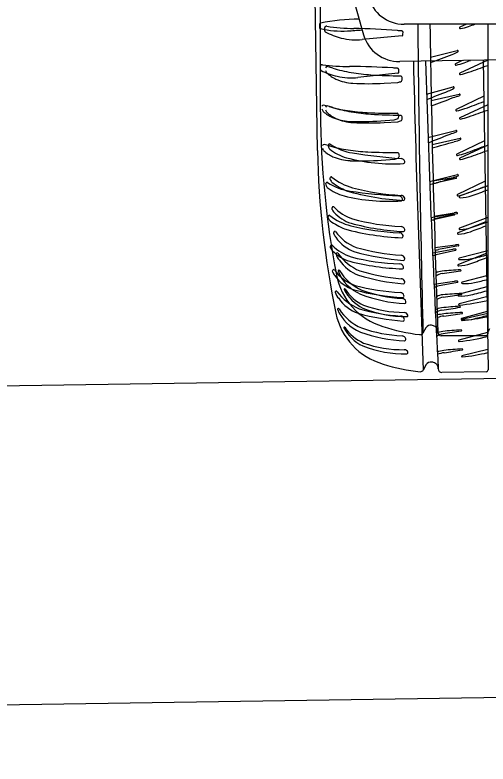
# Model space of a CAD drawing. Extents: x 10133 to 2270741, y 5363 to 1733450.
# Drawn here: x 33042.18 to 33063.38, y 9282.27 to 9315.8 of the extents above; entities that cross this region are included whole.
import ezdxf

# ---------------------------------------------------------------- set-up
doc = ezdxf.new("R2010")
doc.units = 0
doc.layers.add('StdDetailLabel', color=7, linetype='Continuous')
doc.layers.add('StdDimension', color=7, linetype='Continuous')

msp = doc.modelspace()

# ---------------------------------------------------------------- linework, layer by layer
at = {"layer": 'StdDetailLabel'}
for p, q in [((33055.873, 9311.459), (33055.873, 9327.867)), ((33055.737, 9309.733), (33055.484, 9326.138)), ((33055.819, 9315.39), (33055.823, 9315.237)), ((33073.641, 9315.385), (33059.619, 9315.385)), ((33062.411, 9315.385), (33062.117, 9315.248)), ((33063.362, 9315.385), (33063.362, 9301.524)), ((33056.061, 9315.089), (33056.059, 9315.231)), ((33059.554, 9315.038), (33059.549, 9314.93)), ((33059.53, 9314.859), (33057.737, 9314.693)), ((33059.549, 9314.929), (33059.548, 9314.88)), ((33060.802, 9313.902), (33062.002, 9314.21)), ((33073.442, 9313.931), (33059.422, 9313.715)), ((33062.213, 9313.758), (33061.922, 9313.617)), ((33063.362, 9313.774), (33062.117, 9313.196)), ((33063.165, 9313.773), (33063.378, 9299.914)), ((33055.869, 9313.365), (33055.865, 9313.507)), ((33056.42, 9313.416), (33056.174, 9313.489)), ((33059.363, 9313.367), (33059.359, 9313.26)), ((33059.341, 9313.188), (33057.55, 9312.995)), ((33059.359, 9313.259), (33059.359, 9313.209)), ((33059.465, 9313.077), (33059.465, 9313.077)), ((33058.724, 9312.745), (33059.329, 9312.78)), ((33059.501, 9312.829), (33059.501, 9312.829)), ((33060.627, 9312.251), (33061.822, 9312.577)), ((33060.831, 9311.968), (33062.086, 9312.259)), ((33063.19, 9312.163), (33061.953, 9311.566)), ((33056.254, 9311.697), (33056.006, 9311.767)), ((33056.42, 9311.655), (33056.174, 9311.729)), ((33063.362, 9311.78), (33062.117, 9311.201)), ((33059.303, 9311.406), (33059.303, 9311.406)), ((33059.465, 9311.317), (33059.465, 9311.317)), ((33058.568, 9311.062), (33059.172, 9311.107)), ((33058.724, 9310.985), (33059.329, 9311.02)), ((33059.343, 9311.158), (33059.343, 9311.158)), ((33059.501, 9311.069), (33059.501, 9311.069)), ((33060.686, 9310.318), (33061.937, 9310.628)), ((33056.281, 9309.937), (33056.033, 9310.007)), ((33056.229, 9309.91), (33056.226, 9309.978)), ((33060.87, 9309.994), (33062.126, 9310.285)), ((33063.22, 9310.168), (33061.984, 9309.571)), ((33063.362, 9309.971), (33062.117, 9309.393)), ((33059.33, 9309.646), (33059.33, 9309.646)), ((33058.595, 9309.302), (33059.199, 9309.347)), ((33059.37, 9309.398), (33059.37, 9309.398)), ((33060.756, 9308.345), (33062.007, 9308.654)), ((33056.309, 9308.435), (33056.305, 9308.503)), ((33060.907, 9308.375), (33061.822, 9308.526)), ((33061.946, 9308.472), (33061.07, 9308.283)), ((33063.248, 9308.36), (33062.012, 9307.763)), ((33056.117, 9308.189), (33056.112, 9308.257)), ((33063.362, 9308.152), (33062.105, 9307.68)), ((33056.393, 9307.096), (33056.39, 9307.163)), ((33060.951, 9306.794), (33061.866, 9306.946)), ((33056.219, 9306.716), (33056.215, 9306.783)), ((33060.818, 9306.726), (33061.73, 9306.892)), ((33061.856, 9306.839), (33060.982, 9306.637)), ((33061.99, 9306.892), (33061.114, 9306.703)), ((33063.362, 9306.729), (33062.105, 9306.256)), ((33063.276, 9306.541), (33062.026, 9306.05)), ((33056.471, 9305.999), (33056.468, 9306.067)), ((33056.324, 9305.378), (33056.32, 9305.445)), ((33060.886, 9305.146), (33061.798, 9305.312)), ((33060.995, 9305.388), (33061.924, 9305.511)), ((33062.048, 9305.457), (33061.158, 9305.296)), ((33056.567, 9305.098), (33056.567, 9305.098)), ((33061.924, 9305.26), (33061.05, 9305.057)), ((33063.298, 9305.118), (33062.048, 9304.626)), ((33063.362, 9305.241), (33062.081, 9304.915)), ((33056.419, 9304.283), (33056.415, 9304.35)), ((33061.033, 9304.246), (33061.033, 9304.246)), ((33063.362, 9304.136), (33062.213, 9303.843)), ((33060.952, 9303.741), (33061.878, 9303.878)), ((33062.004, 9303.826), (33061.116, 9303.652)), ((33063.321, 9303.63), (33062.045, 9303.284)), ((33056.529, 9303.383), (33056.529, 9303.383)), ((33061.072, 9303.188), (33061.072, 9303.188)), ((33063.362, 9303.197), (33062.081, 9302.871)), ((33063.362, 9303.019), (33063.362, 9303.019)), ((33061.007, 9302.599), (33061.007, 9302.599)), ((33061.103, 9302.374), (33061.103, 9302.374)), ((33063.338, 9302.525), (33062.194, 9302.215)), ((33063.362, 9302.434), (33062.204, 9302.172)), ((33060.598, 9301.798), (33060.461, 9301.56)), ((33063.352, 9301.586), (33062.076, 9301.241)), ((33061.062, 9301.542), (33061.062, 9301.542)), ((33063.284, 9301.433), (33061.284, 9301.433)), ((33063.355, 9301.408), (33063.355, 9301.408)), ((33061.106, 9300.729), (33061.106, 9300.729)), ((33063.364, 9300.824), (33062.21, 9300.544)), ((33060.61, 9300.145), (33060.477, 9299.905)), ((33063.301, 9299.821), (33061.302, 9299.791))]:
    msp.add_line(p, q, dxfattribs=at)
for points in [[(33056.656, 9304.339), (33056.656, 9304.339), (33056.656, 9304.339)], [(33056.933, 9303.509), (33056.933, 9303.509), (33056.933, 9303.509)], [(33056.63, 9302.625), (33056.63, 9302.625), (33056.63, 9302.625)], [(33056.919, 9301.8), (33056.919, 9301.8), (33056.919, 9301.8)]]:
    msp.add_lwpolyline(points, dxfattribs=at)
for centre, radius, start, end in [((33124.714, 9334.549), 69.739, 184.82058, 196.35431), ((33059.619, 9317.051), 1.667, 195.4724, 270), ((33055.871, 9315.387), 0.052, 95.5763, 176.6159), ((33057.753, 9305.583), 10.034, 90.9062, 100.841), ((33957.924, 9323.443), 897.73, 180.51432, 181.396786), ((33641.58, 9323.58), 580.862, 180.808389, 182.168495), ((33047.408, 9359.05), 46.296, 289.0386, 289.4065), ((33055.87, 9315.233), 0.0472, 175.8154, 256.969), ((33056.835, 9319.402), 4.326, 256.969, 273.2765), ((33056.135, 9315.22), 0.0771, 78.0893, 171.9643), ((33056.128, 9315.089), 0.0667, 180.554, 232.0975), ((33057.635, 9318.053), 3.39, 242.8205, 255.7943), ((33057.508, 9324.173), 8.98, 261.3096, 269.0969), ((33055.866, 9336.329), 21.28, 273.2765, 275.034), ((33056.891, 9285.035), 30.162, 85.3868, 89.0969), ((33058.479, 9304.715), 10.418, 84.2616, 85.3868), ((33059.517, 9315.044), 0.0377, 350.5575, 84.2616), ((33062.131, 9315.218), 0.0332, 114.9024, 281.4053), ((33061.565, 9318.023), 2.895, 281.4053, 289.0386), ((33057.483, 9317.449), 2.767, 255.7943, 275.2692), ((33059.396, 9315.382), 1.667, 196.3543, 270.8819), ((33059.526, 9314.88), 0.0219, 279.9923, 359.1864), ((33045.036, 9357.196), 46.296, 289.9141, 291.1985), ((33061.28, 9315.431), 1.484, 289.5614, 300.2262), ((33062.01, 9314.178), 0.0332, 298.8318, 105.3346), ((33957.497, 9335.599), 897.73, 181.396206, 182.278672), ((33641.187, 9330.867), 580.862, 181.690275, 183.050381), ((33061.327, 9316.384), 2.895, 282.2871, 289.9205), ((33046.54, 9357.188), 46.296, 289.9205, 290.2884), ((33055.941, 9313.497), 0.0771, 78.9712, 172.8462), ((33055.936, 9313.366), 0.0667, 181.4359, 232.9794), ((33057.397, 9316.353), 3.39, 243.7024, 256.6762), ((33057.176, 9322.47), 8.98, 262.1915, 269.9787), ((33056.172, 9313.409), 0.0807, 88.5608, 160.3575), ((33056.291, 9313.344), 0.194, 188.0236, 226.6594), ((33058.348, 9319.849), 6.716, 253.3186, 260.5727), ((33057.161, 9283.328), 30.162, 86.2686, 89.9787), ((33058.446, 9303.029), 10.418, 85.1435, 86.2686), ((33059.325, 9313.373), 0.0377, 351.4394, 85.1435), ((33061.936, 9313.587), 0.0332, 115.7843, 282.2871), ((33047.408, 9356.998), 46.296, 289.0386, 290.1591), ((33057.2, 9314.307), 1.518, 226.6594, 245.1577), ((33057.254, 9315.746), 2.767, 256.6762, 276.1511), ((33058.744, 9322.234), 9.134, 260.5727, 266.1505), ((33059.426, 9332.367), 19.29, 266.1505, 270.1166), ((33059.337, 9313.209), 0.0219, 280.8742, 0.0683), ((33059.36, 9312.936), 0.177, 323.1036, 53.4236), ((33062.131, 9313.166), 0.0332, 114.9024, 281.4053), ((33061.565, 9315.971), 2.895, 281.4053, 289.0386), ((33057.431, 9314.806), 2.068, 245.1577, 267.0438), ((33057.982, 9325.48), 12.757, 267.0438, 273.3348), ((33059.25, 9313.384), 0.609, 277.4772, 294.3443), ((33044.197, 9355.297), 46.296, 290.796, 292.0804), ((33061.082, 9313.787), 1.484, 290.4433, 301.1081), ((33061.832, 9312.545), 0.0332, 299.7137, 106.2165), ((33045.081, 9355.263), 46.296, 289.8947, 291.1985), ((33061.389, 9313.873), 1.824, 283.7145, 293.3307), ((33062.095, 9312.227), 0.0332, 298.8318, 105.3346), ((33056.005, 9311.686), 0.0807, 89.4426, 161.2394), ((33056.172, 9311.648), 0.0807, 88.5608, 160.3575), ((33058.082, 9318.159), 6.716, 254.2005, 261.4546), ((33058.348, 9318.089), 6.716, 253.3186, 260.5727), ((33046.571, 9355.136), 46.296, 289.9205, 291.041), ((33095.472, 9311.626), 39.6, 180.2409, 190.8621), ((33056.126, 9311.623), 0.194, 188.9055, 227.5413), ((33057.02, 9312.6), 1.518, 227.5413, 246.0396), ((33056.291, 9311.584), 0.194, 188.0236, 226.6594), ((33057.2, 9312.547), 1.518, 226.6594, 245.1577), ((33058.441, 9320.55), 9.134, 261.4546, 267.0324), ((33058.744, 9320.474), 9.134, 260.5727, 266.1505), ((33058.967, 9330.693), 19.29, 267.0324, 270.9985), ((33059.426, 9330.607), 19.29, 266.1505, 270.1166), ((33059.2, 9311.262), 0.177, 323.9855, 54.3055), ((33059.36, 9311.175), 0.177, 323.1036, 53.4236), ((33061.968, 9311.536), 0.0332, 115.7843, 282.2871), ((33061.359, 9314.332), 2.895, 282.2871, 289.9205), ((33047.408, 9355.003), 46.296, 289.0386, 290.1591), ((33057.243, 9313.103), 2.068, 246.0396, 267.9257), ((33057.431, 9313.045), 2.068, 245.1577, 267.0438), ((33057.63, 9323.784), 12.757, 267.9257, 274.2167), ((33057.982, 9323.72), 12.757, 267.0438, 273.3348), ((33059.084, 9311.71), 0.609, 278.359, 295.2262), ((33059.25, 9311.624), 0.609, 277.4772, 294.3443), ((33062.131, 9311.171), 0.0332, 114.9024, 281.4053), ((33061.565, 9313.976), 2.895, 281.4053, 289.0386), ((33061.946, 9310.596), 0.0332, 299.7137, 106.2165), ((33044.272, 9353.365), 46.296, 290.7766, 292.0804), ((33061.215, 9312.231), 1.824, 284.5963, 294.2126), ((33056.032, 9309.926), 0.0807, 89.4426, 161.2394), ((33056.275, 9309.978), 0.0493, 55.9795, 182.8012), ((33057.712, 9312.107), 2.519, 235.9795, 260.8353), ((33056.556, 9327.491), 18.157, 283.751, 286.9869), ((33061.428, 9311.899), 1.824, 283.7145, 293.3307), ((33062.135, 9310.253), 0.0332, 298.8318, 105.3346), ((33095.329, 9310.509), 39.6, 181.1227, 191.744), ((33056.153, 9309.863), 0.194, 188.9055, 227.5413), ((33057.047, 9310.84), 1.518, 227.5413, 246.0396), ((33056.39, 9309.92), 0.162, 183.5045, 229.9274), ((33058.109, 9316.399), 6.716, 254.2005, 261.4546), ((33057.524, 9311.267), 1.922, 229.9274, 255.1833), ((33058.469, 9318.79), 9.134, 261.4546, 267.0324), ((33058.994, 9328.933), 19.29, 267.0324, 270.9985), ((33059.227, 9309.502), 0.177, 323.9855, 54.3055), ((33046.602, 9353.141), 46.296, 289.9205, 291.041), ((33047.408, 9353.195), 46.296, 289.0386, 290.1591), ((33057.27, 9311.343), 2.068, 246.0396, 267.9257), ((33059.149, 9317.411), 8.277, 255.1833, 273.1033), ((33057.657, 9322.024), 12.757, 267.9257, 274.2167), ((33061.011, 9332.554), 23.231, 260.8353, 266.2242), ((33059.111, 9309.95), 0.609, 278.359, 295.2262), ((33059.469, 9309.188), 0.186, 16.9451, 86.2242), ((33061.998, 9309.541), 0.0332, 115.7843, 282.2871), ((33061.39, 9312.337), 2.895, 282.2871, 289.9205), ((33062.131, 9309.363), 0.0332, 114.9024, 281.4053), ((33061.565, 9312.168), 2.895, 281.4053, 289.0386), ((33059.573, 9309.22), 0.0773, 288.0542, 16.9451), ((33062.016, 9308.622), 0.0332, 299.7137, 106.2165), ((33056.162, 9308.258), 0.0493, 56.8614, 183.6831), ((33057.566, 9310.408), 2.519, 236.8614, 261.7172), ((33056.355, 9308.503), 0.0493, 55.9795, 182.8012), ((33056.601, 9308.526), 0.306, 197.2685, 227.383), ((33057.89, 9310.332), 2.339, 229.8703, 255.6678), ((33058.268, 9310.791), 3.116, 233.0224, 246.6317), ((33056.173, 9325.773), 18.157, 284.6329, 287.8688), ((33060.845, 9309.297), 1.039, 273.611, 282.5311), ((33061.285, 9310.258), 1.824, 284.5963, 294.2126), ((33062.069, 9305.634), 2.903, 92.6131, 94.8908), ((33061.94, 9308.503), 0.0312, 282.8839, 94.6783), ((33056.278, 9308.202), 0.162, 184.3864, 230.8093), ((33057.39, 9309.566), 1.922, 230.8093, 256.0652), ((33059.99, 9317.973), 10.262, 254.8686, 267.1591), ((33046.63, 9351.333), 46.296, 289.9205, 291.041), ((33047.408, 9351.427), 46.296, 289.2477, 290.1591), ((33058.92, 9315.734), 8.277, 256.0652, 273.9852), ((33060.19, 9318.783), 11.303, 253.776, 266.9913), ((33060.549, 9330.904), 23.231, 261.7172, 267.1061), ((33059.367, 9307.517), 0.186, 17.827, 87.1061), ((33059.469, 9307.537), 0.186, 16.9451, 86.2242), ((33062.026, 9307.733), 0.0332, 115.7843, 282.2871), ((33061.417, 9310.529), 2.895, 282.2871, 289.9205), ((33062.119, 9307.65), 0.0332, 114.9024, 281.4053), ((33062.059, 9309.465), 1.849, 272.0456, 289.2487), ((33059.471, 9307.55), 0.0773, 288.9361, 17.827), ((33059.573, 9307.569), 0.0773, 288.0542, 16.9451), ((33056.439, 9307.163), 0.0493, 55.9795, 182.8012), ((33056.686, 9307.187), 0.306, 197.2685, 227.383), ((33058, 9308.697), 2.14, 224.2244, 251.2011), ((33057.789, 9308.179), 1.789, 222.9016, 252.1186), ((33062.113, 9304.054), 2.903, 92.6131, 94.8908), ((33061.983, 9306.922), 0.0312, 282.8839, 94.6783), ((33056.264, 9306.784), 0.0493, 56.8614, 183.6831), ((33056.51, 9306.811), 0.306, 198.1504, 228.2649), ((33057.771, 9308.637), 2.339, 230.7522, 256.5497), ((33059.99, 9316.577), 10.262, 254.8686, 267.1591), ((33060.741, 9307.648), 1.039, 274.4928, 283.4129), ((33060.889, 9307.717), 1.039, 273.611, 282.5311), ((33062.022, 9304.004), 2.903, 93.4949, 95.7726), ((33061.848, 9306.87), 0.0312, 283.7658, 95.5602), ((33058.142, 9309.101), 3.116, 233.9043, 247.5136), ((33059.753, 9316.309), 10.262, 255.7505, 268.041), ((33060.19, 9317.387), 11.303, 254.8686, 266.9913), ((33059.469, 9306.142), 0.186, 16.9451, 86.2242), ((33062.059, 9308.042), 1.849, 272.0456, 289.2487), ((33046.657, 9349.566), 46.296, 290.1296, 291.041), ((33047.408, 9350.004), 46.296, 289.2477, 290.1591), ((33056.517, 9306.067), 0.0493, 55.9795, 182.8012), ((33057.001, 9306.2), 0.567, 200.7381, 218.2688), ((33058.125, 9307.198), 1.92, 214.6259, 250.0314), ((33059.94, 9317.121), 11.303, 254.6579, 267.8732), ((33059.392, 9305.866), 0.186, 17.827, 87.1061), ((33059.573, 9306.174), 0.0773, 288.0542, 16.9451), ((33062.041, 9306.02), 0.0332, 115.7843, 282.2871), ((33061.953, 9307.834), 1.849, 272.9275, 290.1306), ((33062.119, 9306.226), 0.0332, 114.9024, 281.4053), ((33057.97, 9306.815), 1.712, 214.3497, 251.0745), ((33059.496, 9305.9), 0.0773, 288.9361, 17.827), ((33056.369, 9305.446), 0.0493, 56.8614, 183.6831), ((33056.615, 9305.473), 0.306, 198.1504, 228.2649), ((33057.906, 9307.003), 2.14, 225.1063, 252.083), ((33060.252, 9315.362), 10.349, 254.3973, 265.7253), ((33060.932, 9306.31), 1.039, 273.611, 282.5311), ((33062.09, 9302.424), 2.903, 93.4949, 95.7726), ((33061.916, 9305.29), 0.0312, 283.7658, 95.5602), ((33062.171, 9302.619), 2.903, 92.6131, 94.8908), ((33062.041, 9305.487), 0.0312, 282.8839, 94.6783), ((33057.703, 9306.483), 1.789, 223.7835, 253.0005), ((33056.616, 9305.1), 0.0493, 55.9795, 182.8012), ((33057.113, 9305.228), 0.562, 193.4565, 225.6449), ((33058.5, 9306.435), 2.263, 214.8945, 247.4865), ((33059.774, 9314.914), 10.262, 255.7505, 268.041), ((33060.456, 9316.172), 11.39, 254.512, 265.6717), ((33059.469, 9304.856), 0.186, 16.9451, 86.2242), ((33060.809, 9306.068), 1.039, 274.4928, 283.4129), ((33046.679, 9348.142), 46.296, 290.1296, 291.041), ((33052.281, 9350.012), 46.296, 282.9374, 283.8488), ((33058.191, 9305.8), 1.763, 213.5077, 249.6919), ((33059.962, 9315.727), 11.303, 255.7505, 267.8732), ((33059.414, 9304.471), 0.186, 17.827, 87.1061), ((33059.573, 9304.888), 0.0773, 288.0542, 16.9451), ((33062.062, 9304.596), 0.0332, 115.7843, 282.2871), ((33062.092, 9304.883), 0.0332, 108.5921, 275.095), ((33061.975, 9306.411), 1.849, 272.9275, 290.1306), ((33062.232, 9306.694), 1.849, 265.7353, 282.9384), ((33056.464, 9304.351), 0.0493, 56.8614, 183.6831), ((33056.946, 9304.491), 0.567, 201.62, 219.1507), ((33058.054, 9305.507), 1.92, 215.5078, 250.9133), ((33056.694, 9304.334), 0.0383, 31.8209, 173.1674), ((33058.391, 9305.023), 1.865, 201.5447, 247.205), ((33058.577, 9305.467), 2.159, 211.0385, 246.6665), ((33060.193, 9312.743), 8.78, 253.0478, 265.3473), ((33059.517, 9304.505), 0.0773, 288.9361, 17.827), ((33061.328, 9303.753), 0.574, 90.9709, 120.9877), ((33062.737, 9290.7), 13.701, 92.4748, 95.9431), ((33053.204, 9367.177), 63.469, 277.35825, 278.10046), ((33062.145, 9304.365), 0.0237, 274.8655, 89.1784), ((33057.905, 9305.121), 1.712, 215.2316, 251.9564), ((33059.53, 9304.729), 3.002, 190.8621, 253.2584), ((33060.395, 9313.525), 9.792, 253.2846, 265.3213), ((33059.469, 9303.807), 0.186, 16.9451, 86.2242), ((33061.521, 9303.334), 0.916, 101.8541, 121.8423), ((33052.414, 9348.941), 46.296, 282.9374, 283.6799), ((33060.056, 9313.702), 10.349, 255.2792, 266.6072), ((33059.573, 9303.839), 0.0773, 288.0542, 16.9451), ((33060.875, 9304.662), 1.039, 274.4928, 283.4129), ((33062.17, 9300.99), 2.903, 93.4949, 95.7726), ((33061.996, 9303.856), 0.0312, 283.7658, 95.5602), ((33062.224, 9303.812), 0.0332, 108.5921, 275.095), ((33062.365, 9305.623), 1.849, 265.7353, 282.9384), ((33056.578, 9303.386), 0.0493, 56.8614, 183.6831), ((33057.073, 9303.522), 0.562, 194.3384, 226.5268), ((33058.44, 9304.75), 2.263, 215.7763, 248.3683), ((33056.957, 9303.513), 0.0249, 43.7164, 188.3914), ((33058.592, 9304.342), 1.857, 206.6301, 243.4544), ((33058.621, 9304.58), 1.952, 212.5453, 245.1773), ((33060.247, 9314.516), 11.39, 255.3939, 266.5536), ((33059.994, 9309.292), 6.424, 248.776, 266.9021), ((33059.913, 9309.425), 6.331, 249.7451, 266.5385), ((33059.434, 9303.186), 0.186, 17.827, 87.1061), ((33061.367, 9302.696), 0.574, 90.9709, 120.9877), ((33062.776, 9289.643), 13.701, 92.4748, 95.9431), ((33053.243, 9366.119), 63.469, 277.35825, 278.10046), ((33062.056, 9303.253), 0.0332, 109.474, 275.9769), ((33062.168, 9305.066), 1.849, 266.6172, 283.8203), ((33062.184, 9303.307), 0.0237, 274.8655, 89.1784), ((33051.552, 9348.226), 46.296, 283.8193, 284.7307), ((33058.142, 9304.11), 1.763, 214.3896, 250.5738), ((33059.519, 9302.92), 0.186, 16.9451, 86.2242), ((33059.537, 9303.219), 0.0773, 288.9361, 17.827), ((33059.623, 9302.951), 0.0773, 288.0542, 16.9451), ((33061.56, 9302.276), 0.916, 101.8541, 121.8423), ((33060.846, 9314.152), 11.414, 276.2815, 282.7379), ((33056.668, 9302.621), 0.0383, 32.7027, 174.0493), ((33058.354, 9303.336), 1.865, 202.4266, 248.0869), ((33058.532, 9303.783), 2.159, 211.9204, 247.5484), ((33060.037, 9311.083), 8.78, 253.9296, 266.2292), ((33059.677, 9307.298), 4.999, 247.4805, 270.7305), ((33059.669, 9307.977), 5.496, 250.1294, 269.5418), ((33061.31, 9302.112), 0.574, 91.8528, 121.8696), ((33061.509, 9301.695), 0.916, 102.736, 122.7242), ((33062.92, 9289.082), 13.701, 93.3566, 96.825), ((33052.211, 9365.403), 63.469, 278.24014, 278.98235), ((33062.092, 9302.839), 0.0332, 108.5921, 275.095), ((33062.118, 9302.736), 0.0237, 275.7474, 90.0603), ((33059.497, 9303.06), 3.002, 191.744, 254.1403), ((33060.227, 9311.868), 9.792, 254.1665, 266.2032), ((33059.45, 9302.137), 0.186, 17.827, 87.1061), ((33059.613, 9302.296), 0.186, 21.7019, 86.2242), ((33059.738, 9302.35), 0.0504, 273.862, 16.9104), ((33064.24, 9282.786), 19.838, 98.2585, 99.1), ((33062.083, 9298.226), 4.151, 99.409, 103.601), ((33062.809, 9288.791), 13.701, 92.4748, 95.9431), ((33053.276, 9365.268), 63.469, 277.35825, 278.10046), ((33061.33, 9311.819), 9.74, 275.2091, 282.0428), ((33062.217, 9302.455), 0.0237, 274.8655, 89.1784), ((33051.701, 9347.157), 46.296, 283.8193, 284.5618), ((33059.553, 9302.17), 0.0773, 288.9361, 17.827), ((33060.797, 9301.683), 0.23, 78.3475, 150.0023), ((33062.205, 9302.184), 0.0332, 109.474, 275.9769), ((33062.217, 9302.147), 0.0283, 116.8429, 264.9647), ((33062.317, 9303.997), 1.849, 266.6172, 283.8203), ((33056.943, 9301.804), 0.0249, 44.5983, 189.2733), ((33058.565, 9302.658), 1.857, 207.512, 244.3363), ((33058.59, 9302.897), 1.952, 213.4272, 246.0592), ((33059.891, 9307.629), 6.424, 249.6579, 267.784), ((33059.808, 9307.76), 6.331, 250.627, 267.4203), ((33061.262, 9309.624), 8.191, 251.5192, 263.3795), ((33060.724, 9301.326), 0.595, 61.2018, 78.3475), ((33060.907, 9301.66), 0.213, 24.7155, 61.2018), ((33061.365, 9301.055), 0.574, 91.8528, 121.8696), ((33060.775, 9301.599), 0.359, 0.3532, 24.7155), ((33061.298, 9301.597), 0.164, 178.4205, 265.2505), ((33062.975, 9288.025), 13.701, 93.3566, 96.825), ((33052.266, 9364.346), 63.469, 278.24014, 278.98235), ((33062.173, 9301.679), 0.0237, 275.7474, 90.0603), ((33063.745, 9301.513), 0.382, 142.7329, 178.2903), ((33059.514, 9301.25), 0.186, 17.827, 87.1061), ((33059.617, 9301.283), 0.0773, 288.9361, 17.827), ((33060.333, 9301.634), 0.148, 264.0142, 330.0023), ((33061.564, 9300.638), 0.916, 102.736, 122.7242), ((33062.087, 9301.209), 0.0332, 109.474, 275.9769), ((33060.667, 9312.502), 11.414, 277.1634, 283.6198), ((33063.266, 9301.527), 0.0962, 280.6985, 358.2903), ((33059.605, 9305.631), 4.999, 248.3624, 271.6124), ((33059.586, 9306.309), 5.496, 251.0113, 270.4237), ((33059.617, 9300.628), 0.186, 22.5838, 87.1061), ((33059.741, 9300.684), 0.0504, 274.7438, 17.7923), ((33064.544, 9281.191), 19.838, 99.1404, 99.9819), ((33062.15, 9296.597), 4.151, 100.2909, 104.4828), ((33063.021, 9287.174), 13.701, 93.3566, 96.825), ((33052.312, 9363.495), 63.469, 278.24014, 278.98235), ((33062.219, 9300.828), 0.0237, 275.7474, 90.0603), ((33061.188, 9310.176), 9.74, 276.091, 282.9247), ((33060.811, 9300.033), 0.23, 79.2294, 150.8841), ((33060.743, 9299.675), 0.595, 62.0836, 79.2294), ((33062.223, 9300.519), 0.0283, 117.7248, 265.8466), ((33061.153, 9307.98), 8.191, 252.4011, 264.2614), ((33060.347, 9299.977), 0.148, 264.8961, 330.8841), ((33060.921, 9300.012), 0.213, 25.5974, 62.0836), ((33060.789, 9299.949), 0.359, 1.2351, 25.5974), ((33061.313, 9299.955), 0.164, 179.3024, 266.1324), ((33063.282, 9299.916), 0.0962, 281.5804, 359.1721)]:
    msp.add_arc(centre, radius, start, end, dxfattribs=at)
at = {"layer": 'StdDimension'}
for p, q in [((32864.614, 9296.542), (33300.028, 9303.073)), ((32864.614, 9282.268), (33300.028, 9288.799))]:
    msp.add_line(p, q, dxfattribs=at)

doc.saveas('drawing.dxf')
